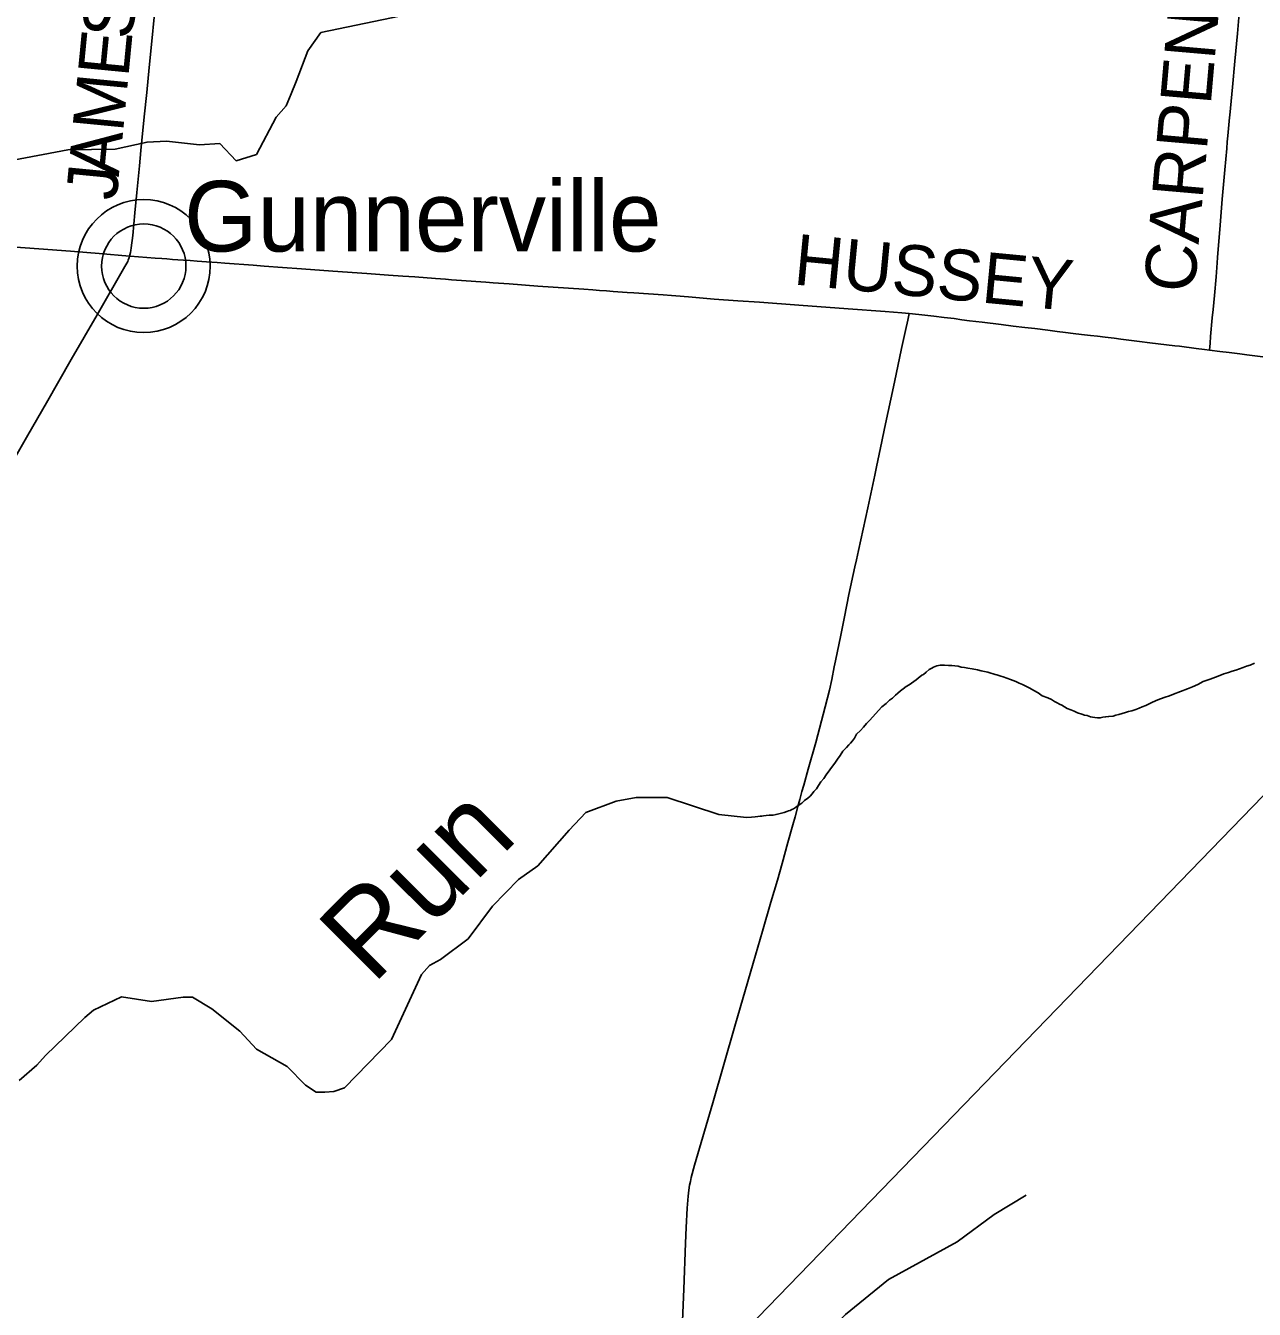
# Model space of a CAD drawing. Extents: x -49 to -8.2, y 9.4 to 23.5.
# Drawn here: x -45.157 to -44.469, y 15.681 to 16.399 of the extents above; entities that cross this region are included whole.
import ezdxf

# ---------------------------------------------------------------- set-up
doc = ezdxf.new("R2010")
doc.units = 0
for name, color, linetype in [('GM_X_County_Road', 7, 'Continuous'), ('GM_X_County_Road_Text', 7, 'Continuous'), ('GM_X_Minor_River', 7, 'Continuous'), ('GM_X_Minor_River_Text', 7, 'Continuous'), ('GM_X_Township_Road', 7, 'Continuous'), ('GM_X_Township_Road_Text', 7, 'Continuous'), ('GM_X_Unincorporated', 7, 'Continuous'), ('GM_X_Unincorporated_Text', 7, 'Continuous'), ('SC_Scratch1', 7, 'Continuous')]:
    doc.layers.add(name, color=color, linetype=linetype)

msp = doc.modelspace()

# ---------------------------------------------------------------- linework, layer by layer
at = {"layer": 'GM_X_County_Road'}
for points in [[(-45.09839, 16.27043), (-45.0979, 16.27244), (-45.09767, 16.27364), (-45.09743, 16.27505), (-45.09661, 16.28194), (-45.09542, 16.29462), (-45.09432, 16.30606), (-45.09292, 16.32091), (-45.09209, 16.32957), (-45.09021, 16.34843), (-45.08879, 16.36203), (-45.08738, 16.37593), (-45.08591, 16.39077), (-45.08462, 16.40408)], [(-45.32398, 16.28876), (-45.32344, 16.28872), (-45.30982, 16.28764), (-45.2965, 16.28659), (-45.27235, 16.28464), (-45.26027, 16.28363), (-45.23396, 16.28148), (-45.21848, 16.2802), (-45.1937, 16.2782), (-45.17854, 16.27687), (-45.16708, 16.27594), (-45.14911, 16.27458), (-45.13146, 16.27316), (-45.11536, 16.27185), (-45.09839, 16.27043)], [(-45.19453, 16.10075), (-45.19453, 16.10075), (-45.19443, 16.10109), (-45.19411, 16.102), (-45.19369, 16.10314), (-45.19282, 16.10507), (-45.19223, 16.10627), (-45.18998, 16.11039), (-45.17718, 16.13242), (-45.15534, 16.17039), (-45.14496, 16.18843), (-45.13101, 16.21266), (-45.11649, 16.23763), (-45.10102, 16.26457), (-45.09989, 16.26654), (-45.09945, 16.2674), (-45.09911, 16.26826), (-45.09864, 16.26969), (-45.09839, 16.27043)], [(-45.09839, 16.27043), (-45.09802, 16.2704), (-45.08408, 16.26938), (-45.08037, 16.26909), (-45.07758, 16.26889), (-45.07449, 16.26864), (-45.0714, 16.26843), (-45.06831, 16.26819), (-45.06459, 16.26794), (-45.06057, 16.26763), (-45.0553, 16.26726), (-45.04941, 16.26682), (-45.04508, 16.26649), (-45.02927, 16.26533), (-45.02308, 16.26487), (-45.01285, 16.26412), (-45.00232, 16.26335), (-44.98466, 16.26207), (-44.96575, 16.26068), (-44.95367, 16.25984), (-44.94561, 16.25927), (-44.93879, 16.2588), (-44.92733, 16.25794), (-44.92176, 16.25753), (-44.91835, 16.25727), (-44.91277, 16.25686), (-44.90472, 16.25627), (-44.89914, 16.25587), (-44.89511, 16.25557), (-44.88613, 16.25492), (-44.87001, 16.25372), (-44.84429, 16.25192), (-44.83933, 16.25158), (-44.83562, 16.2513), (-44.83159, 16.25099), (-44.82788, 16.25071), (-44.82013, 16.25014), (-44.81641, 16.24989), (-44.79998, 16.24878), (-44.79534, 16.24844), (-44.79286, 16.24825), (-44.78574, 16.24766), (-44.7715, 16.24645), (-44.75818, 16.24548), (-44.74609, 16.24468), (-44.72409, 16.24304), (-44.69651, 16.24107), (-44.67576, 16.23949), (-44.66648, 16.23869), (-44.66239, 16.23832)], [(-44.78968, 15.66159), (-44.78845, 15.69265), (-44.78751, 15.71841), (-44.78714, 15.72709), (-44.78655, 15.73794), (-44.78601, 15.74473), (-44.78561, 15.74811), (-44.78514, 15.75084), (-44.78471, 15.75286), (-44.7842, 15.75506), (-44.78235, 15.76194), (-44.77213, 15.79683), (-44.75983, 15.83984), (-44.74954, 15.87503), (-44.74434, 15.89293), (-44.73964, 15.90903), (-44.73601, 15.92141), (-44.73337, 15.93083), (-44.73016, 15.94252), (-44.72741, 15.95239), (-44.72618, 15.95688), (-44.7246, 15.96257), (-44.72353, 15.96647), (-44.72232, 15.97096), (-44.72132, 15.97455), (-44.71879, 15.98352), (-44.71463, 15.99849), (-44.70927, 16.01829), (-44.70699, 16.02766), (-44.70566, 16.03374), (-44.70429, 16.04075), (-44.70362, 16.04409), (-44.70065, 16.05838), (-44.6985, 16.06873), (-44.69602, 16.08122), (-44.69268, 16.09669), (-44.69184, 16.10064), (-44.69071, 16.1058), (-44.68939, 16.11187), (-44.68548, 16.12977), (-44.68158, 16.14797), (-44.68061, 16.15253), (-44.67759, 16.16681), (-44.67607, 16.17411), (-44.67056, 16.19994), (-44.66661, 16.21879), (-44.6644, 16.2288), (-44.66318, 16.23457), (-44.66239, 16.23832)], [(-44.66239, 16.23832), (-44.65689, 16.23782), (-44.64856, 16.23693), (-44.64271, 16.23619), (-44.63717, 16.23549), (-44.63285, 16.23492), (-44.62854, 16.23436), (-44.62145, 16.23349), (-44.61096, 16.2322), (-44.60418, 16.23137), (-44.59771, 16.23057), (-44.59215, 16.22991), (-44.58475, 16.22903), (-44.57951, 16.22837), (-44.57489, 16.2278), (-44.57058, 16.22724), (-44.56595, 16.22667), (-44.56101, 16.22608), (-44.557, 16.22561), (-44.55268, 16.22509), (-44.54775, 16.22451), (-44.54405, 16.22405), (-44.53943, 16.22347), (-44.53357, 16.22275), (-44.52771, 16.22205), (-44.51384, 16.22036), (-44.51106, 16.22001), (-44.50182, 16.21885), (-44.4972, 16.21827), (-44.4943, 16.21791)], [(-44.4943, 16.21791), (-44.48857, 16.2172), (-44.48333, 16.21654), (-44.47747, 16.21581), (-44.47347, 16.2153), (-44.46453, 16.21422)]]:
    msp.add_lwpolyline(points, dxfattribs=at)
at = {"layer": 'GM_X_Minor_River'}
for points in [[(-45.16349, 16.32405), (-45.13288, 16.32992), (-45.10652, 16.33034), (-45.08864, 16.33428), (-45.07783, 16.33471), (-45.05926, 16.33276), (-45.04788, 16.33338), (-45.0387, 16.32377), (-45.02747, 16.32723), (-45.01641, 16.34815), (-45.01083, 16.35454), (-45.00809, 16.36133), (-45.00517, 16.36813), (-44.9987, 16.38532), (-44.99137, 16.39547), (-44.94194, 16.40584)], [(-44.75334, 15.95645), (-44.75056, 15.95675), (-44.74846, 15.9569), (-44.74693, 15.95706), (-44.74578, 15.95723), (-44.74483, 15.95722), (-44.74387, 15.95739), (-44.74235, 15.95755), (-44.74063, 15.95771), (-44.73834, 15.95786), (-44.73681, 15.95821), (-44.73527, 15.95856), (-44.73374, 15.95892), (-44.73221, 15.95927), (-44.73087, 15.95982), (-44.72991, 15.96018), (-44.72895, 15.96035), (-44.72799, 15.9609), (-44.72703, 15.96127), (-44.72587, 15.96201), (-44.72452, 15.96313), (-44.7224, 15.96442), (-44.72085, 15.96591), (-44.71911, 15.96721), (-44.71775, 15.96833), (-44.71658, 15.96964), (-44.71561, 15.97096), (-44.71424, 15.97245), (-44.71307, 15.97434), (-44.7117, 15.9764), (-44.71014, 15.97828), (-44.70876, 15.98035), (-44.70681, 15.98317), (-44.70524, 15.98523), (-44.70388, 15.98692), (-44.7025, 15.98918), (-44.70094, 15.99124), (-44.69937, 15.9935), (-44.69743, 15.99556), (-44.69607, 15.99706), (-44.6951, 15.99799), (-44.69412, 15.9993), (-44.69295, 16.00081), (-44.69177, 16.00307), (-44.68963, 16.00512), (-44.68788, 16.00699), (-44.68613, 16.00906), (-44.68438, 16.01093), (-44.68282, 16.01261), (-44.67757, 16.01842), (-44.67525, 16.02028), (-44.67331, 16.02214), (-44.67176, 16.02326), (-44.67002, 16.02494), (-44.66866, 16.02606), (-44.66711, 16.02736), (-44.66576, 16.02848), (-44.66402, 16.02978), (-44.66229, 16.0307), (-44.66113, 16.03163), (-44.65978, 16.03255), (-44.65843, 16.03348), (-44.65726, 16.03441), (-44.65533, 16.03609), (-44.65437, 16.03645), (-44.65282, 16.03776), (-44.65108, 16.03925), (-44.64973, 16.03998), (-44.64877, 16.04054), (-44.64685, 16.04126), (-44.64494, 16.04161), (-44.64265, 16.04176), (-44.64036, 16.04152), (-44.63846, 16.04149), (-44.63675, 16.04127), (-44.63503, 16.04104), (-44.63333, 16.04063), (-44.63142, 16.04041), (-44.62953, 16.03999), (-44.62706, 16.03957), (-44.62421, 16.03913), (-44.62212, 16.03852), (-44.62022, 16.03811), (-44.61832, 16.03769), (-44.61662, 16.03728), (-44.61529, 16.03687), (-44.61434, 16.03648), (-44.61339, 16.03627), (-44.61226, 16.03587), (-44.61112, 16.03547), (-44.6098, 16.03506), (-44.60563, 16.03365), (-44.60411, 16.03305), (-44.6026, 16.03245), (-44.6009, 16.03166), (-44.59901, 16.03086), (-44.59712, 16.02988), (-44.59485, 16.02888), (-44.59259, 16.02751), (-44.59014, 16.02613)], [(-44.59014, 16.02613), (-44.58788, 16.02457), (-44.58485, 16.02337), (-44.58277, 16.02238), (-44.58108, 16.0214), (-44.57957, 16.02061), (-44.57824, 16.01982), (-44.57692, 16.01923), (-44.57541, 16.01844), (-44.57391, 16.01746), (-44.57201, 16.01666), (-44.57012, 16.01587), (-44.56823, 16.01507), (-44.56577, 16.01426), (-44.56426, 16.01366), (-44.56273, 16.01345), (-44.56178, 16.01324), (-44.56084, 16.01284), (-44.55989, 16.01263), (-44.55856, 16.01242), (-44.55704, 16.0122), (-44.55551, 16.01217), (-44.55398, 16.01252), (-44.55246, 16.01269), (-44.55073, 16.01304), (-44.54825, 16.01318), (-44.54672, 16.01372), (-44.545, 16.01407), (-44.54327, 16.01461), (-44.54136, 16.01515), (-44.53963, 16.01569), (-44.53772, 16.01622), (-44.53561, 16.01694), (-44.53369, 16.01767), (-44.53196, 16.0184), (-44.53004, 16.01913), (-44.52696, 16.02059), (-44.52427, 16.02188), (-44.52178, 16.02278), (-44.51909, 16.02387), (-44.51679, 16.02459), (-44.51448, 16.0255), (-44.50662, 16.0284), (-44.50393, 16.0295), (-44.50085, 16.03077), (-44.49796, 16.03262), (-44.49394, 16.03388), (-44.49106, 16.03497), (-44.48856, 16.03587), (-44.48626, 16.03678), (-44.48377, 16.0375), (-44.48166, 16.03841), (-44.47955, 16.03895), (-44.47763, 16.03967), (-44.47552, 16.04039), (-44.4736, 16.04112), (-44.47169, 16.04165), (-44.46919, 16.04275)], [(-45.16014, 15.80933), (-45.15037, 15.81793), (-45.14537, 15.82338), (-45.1235, 15.84455), (-45.11852, 15.84866), (-45.10288, 15.85625), (-45.08622, 15.85356), (-45.06837, 15.85599), (-45.06324, 15.85592), (-45.05232, 15.84952), (-45.03673, 15.83697), (-45.02737, 15.82698), (-45.01022, 15.81726), (-44.99992, 15.80668), (-44.99408, 15.80281), (-44.98915, 15.80275), (-44.98422, 15.80325), (-44.97812, 15.80526), (-44.95182, 15.83227), (-44.93508, 15.8687), (-44.93065, 15.87377), (-44.92454, 15.87711), (-44.90904, 15.88868), (-44.89536, 15.90692), (-44.88096, 15.92173), (-44.87006, 15.92938), (-44.85256, 15.94946), (-44.84315, 15.95922), (-44.82619, 15.96564), (-44.81498, 15.96758), (-44.79772, 15.96774), (-44.76882, 15.95806), (-44.75334, 15.95644)], [(-44.7584, 15.58533), (-44.74582, 15.60956), (-44.73157, 15.64364), (-44.7202, 15.65683), (-44.69789, 15.67845), (-44.67389, 15.69815), (-44.63559, 15.71921), (-44.61487, 15.73438), (-44.59686, 15.74521)]]:
    msp.add_lwpolyline(points, dxfattribs=at)
at = {"layer": 'GM_X_Township_Road'}
msp.add_lwpolyline([(-44.4943, 16.21791), (-44.49402, 16.22177), (-44.49376, 16.22549), (-44.49291, 16.23602), (-44.4924, 16.24065), (-44.49163, 16.24838), (-44.49071, 16.2589), (-44.4901, 16.26664), (-44.48981, 16.26973), (-44.48837, 16.28769), (-44.48722, 16.30224), (-44.48582, 16.31865), (-44.48475, 16.33072), (-44.48441, 16.33443), (-44.48409, 16.33783), (-44.48312, 16.34803), (-44.483, 16.34927), (-44.48147, 16.36504), (-44.48012, 16.37957), (-44.47879, 16.39505), (-44.47661, 16.4198)], dxfattribs=at)
at = {"layer": 'GM_X_Unincorporated'}
for radius in [0.0372, 0.02358]:
    msp.add_circle((-45.09047, 16.26487), radius, dxfattribs=at)
at = {"layer": 'SC_Scratch1'}
msp.add_line((-48.2943, 12.0149), (-38.23712, 22.3973), dxfattribs=at)

# ---------------------------------------------------------------- texts
at = {"layer": 'GM_X_County_Road_Text'}
for s, height, rotation, p in [('S', 0.02841, 83.55775, (-45.09708, 16.39109)), ('E', 0.02841, 84.44995, (-45.09913, 16.37006)), ('M', 0.02841, 84.49321, (-45.10209, 16.33938)), ('A', 0.02841, 84.49093, (-45.10449, 16.31449)), ('J', 0.02841, 84.49329, (-45.10577, 16.30122)), ('HUSSEY', 0.028409, 354.51787, (-44.72759, 16.25467))]:
    msp.add_text(s, height=height, rotation=rotation, dxfattribs=at).set_placement(p)
at = {"layer": 'GM_X_Minor_River_Text'}
msp.add_text('Run', height=0.047352, rotation=45.01729, dxfattribs=at).set_placement((-44.96242, 15.86258))
at = {"layer": 'GM_X_Township_Road_Text'}
msp.add_text('CARPENTER', height=0.028409, rotation=85.02509, dxfattribs=at).set_placement((-44.50285, 16.24944))
at = {"layer": 'GM_X_Unincorporated_Text'}
msp.add_text('Gunnerville', height=0.0394886, rotation=0.00001, dxfattribs=at).set_placement((-45.06796, 16.27307))

doc.saveas('drawing.dxf')
